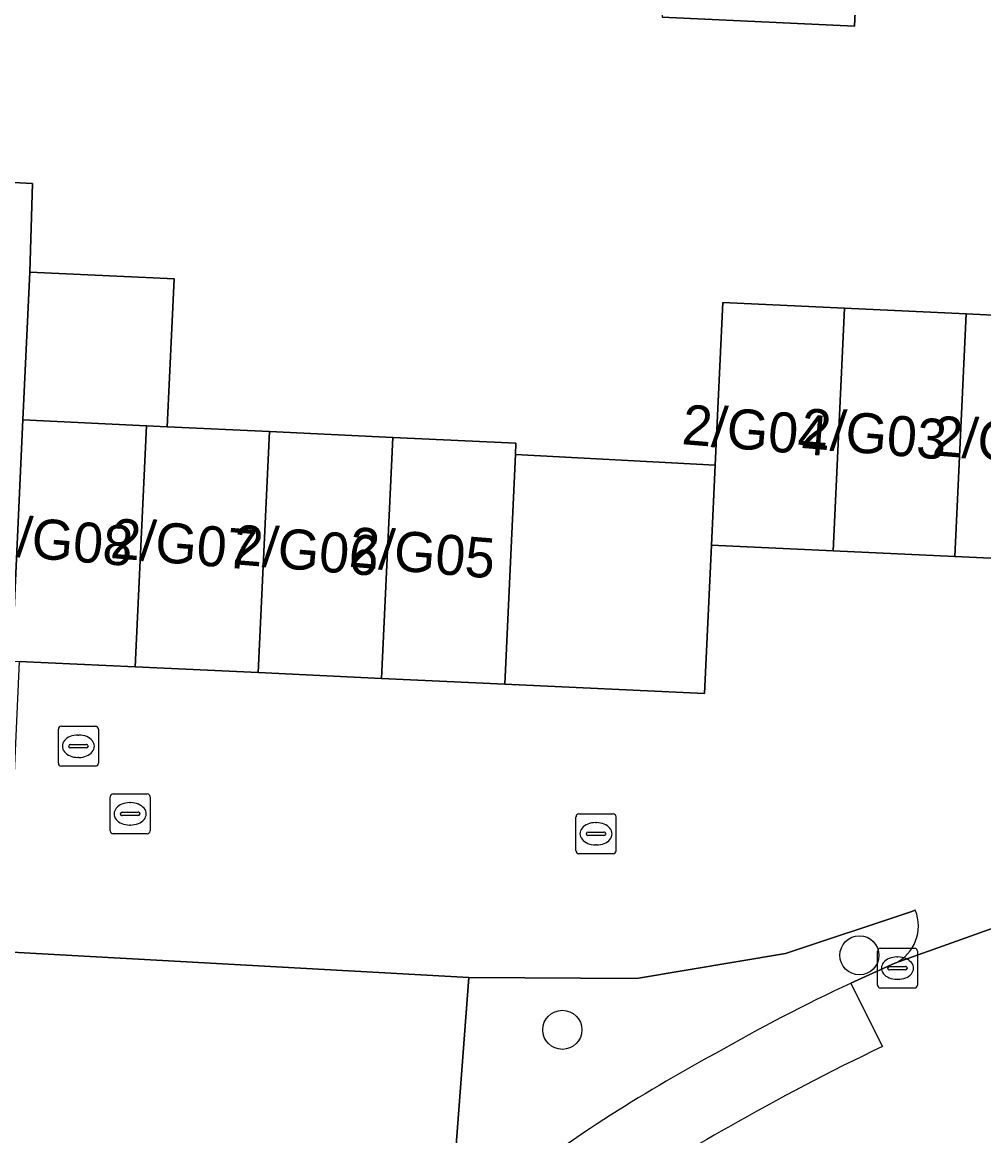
# Model space of a CAD drawing. Extents: x 162989 to 165008, y 383432 to 384338.
# Drawn here: x 164754.48 to 164778.55, y 383900.88 to 383928.74 of the extents above; entities that cross this region are included whole.
import ezdxf

# ---------------------------------------------------------------- set-up
doc = ezdxf.new("R2010")
doc.units = 0
for name, color, linetype in [('IMGEO_Boom', 7, 'Continuous'), ('IMGEO_Erf', 7, 'Continuous'), ('IMGEO_Kolk', 7, 'Continuous'), ('IMGEO_Pand', 7, 'Continuous'), ('IMGEO_Pand_nummerreeks', 7, 'Continuous'), ('IMGEO_Parkeervlak_open', 7, 'Continuous'), ('IMGEO_Rijbaan_lokaal_open', 7, 'Continuous'), ('IMGEO_Rioolput', 7, 'Continuous'), ('IMGEO_Voetpad_open', 7, 'Continuous')]:
    doc.layers.add(name, color=color, linetype=linetype)

msp = doc.modelspace()

# ---------------------------------------------------------------- linework, layer by layer
at = {"layer": 'IMGEO_Boom'}
for centre in [(164775.439, 383905.396), (164768.003, 383903.532)]:
    msp.add_circle(centre, 0.489, dxfattribs=at)
at = {"layer": 'IMGEO_Erf'}
for points in [[(164775.448, 383931.453), (164775.316, 383928.637), (164770.504, 383928.862)], [(164752.194, 383924.837), (164754.742, 383924.699), (164754.672, 383922.484), (164757.764, 383922.339), (164758.283, 383922.315), (164758.111, 383918.616), (164760.675, 383918.496), (164763.759, 383918.352), (164766.843, 383918.208), (164766.83, 383917.92), (164771.828, 383917.658), (164772.018, 383921.724), (164775.066, 383921.582), (164778.114, 383921.439), (164781.161, 383921.296)]]:
    msp.add_lwpolyline(points, dxfattribs=at)
at = {"layer": 'IMGEO_Kolk'}
for p, q in [((164756.685, 383908.509), (164756.685, 383909.361)), ((164756.76, 383909.435), (164757.612, 383909.435)), ((164757.686, 383909.361), (164757.686, 383908.509)), ((164757.173, 383909.215), (164757.198, 383909.215)), ((164756.944, 383908.929), (164756.944, 383908.941)), ((164757.382, 383908.892), (164756.984, 383908.892)), ((164756.987, 383908.978), (164757.385, 383908.978)), ((164757.428, 383908.941), (164757.428, 383908.929)), ((164768.345, 383908.01), (164768.345, 383908.862)), ((164768.42, 383908.936), (164769.272, 383908.936)), ((164769.346, 383908.862), (164769.346, 383908.01)), ((164757.196, 383908.655), (164757.171, 383908.655)), ((164768.833, 383908.716), (164768.858, 383908.716)), ((164757.612, 383908.435), (164756.76, 383908.435)), ((164768.604, 383908.43), (164768.604, 383908.442)), ((164769.042, 383908.393), (164768.644, 383908.393)), ((164768.647, 383908.479), (164769.045, 383908.479)), ((164769.088, 383908.442), (164769.088, 383908.43)), ((164769.272, 383907.936), (164768.42, 383907.936)), ((164768.856, 383908.156), (164768.831, 383908.156)), ((164775.891, 383904.649), (164775.891, 383905.501)), ((164775.966, 383905.575), (164776.818, 383905.575)), ((164776.892, 383905.501), (164776.892, 383904.649)), ((164776.379, 383905.355), (164776.404, 383905.355)), ((164776.15, 383905.069), (164776.15, 383905.081)), ((164776.588, 383905.032), (164776.19, 383905.032)), ((164776.193, 383905.118), (164776.591, 383905.118)), ((164776.634, 383905.081), (164776.634, 383905.069)), ((164776.402, 383904.795), (164776.377, 383904.795)), ((164776.818, 383904.575), (164775.966, 383904.575))]:
    msp.add_line(p, q, dxfattribs=at)
for points in [[(164756.685, 383908.509), (164756.685, 383909.361)], [(164756.76, 383909.435), (164757.612, 383909.435)], [(164757.686, 383909.361), (164757.686, 383908.509)], [(164768.345, 383908.01), (164768.345, 383908.862)], [(164768.42, 383908.936), (164769.272, 383908.936)], [(164769.346, 383908.862), (164769.346, 383908.01)], [(164757.612, 383908.435), (164756.76, 383908.435)], [(164769.272, 383907.936), (164768.42, 383907.936)], [(164775.891, 383904.649), (164775.891, 383905.501)], [(164775.966, 383905.575), (164776.818, 383905.575)], [(164776.892, 383905.501), (164776.892, 383904.649)], [(164776.818, 383904.575), (164775.966, 383904.575)]]:
    msp.add_lwpolyline(points, dxfattribs=at)
for centre, radius, start, end in [((164756.762, 383909.359), 0.0765, 91.552, 178.448), ((164756.762, 383909.359), 0.0765, 91.552, 178.448), ((164757.61, 383909.359), 0.0765, 1.552, 88.448), ((164757.61, 383909.359), 0.0765, 1.552, 88.448), ((164756.984, 383908.938), 0.0403, 85.8775, 175.7526), ((164756.981, 383908.928), 0.0366, 178.938, 274.7102), ((164757.385, 383908.935), 0.043, 264.8664, 352.4533), ((164757.389, 383908.94), 0.0386, 1.7309, 96.639), ((164768.422, 383908.86), 0.0765, 91.552, 178.448), ((164768.422, 383908.86), 0.0765, 91.552, 178.448), ((164769.27, 383908.86), 0.0765, 1.552, 88.448), ((164769.27, 383908.86), 0.0765, 1.552, 88.448), ((164756.762, 383908.511), 0.0765, 181.552, 268.448), ((164756.762, 383908.511), 0.0765, 181.552, 268.448), ((164757.61, 383908.511), 0.0765, 271.552, 358.448), ((164757.61, 383908.511), 0.0765, 271.552, 358.448), ((164768.644, 383908.439), 0.0403, 85.8775, 175.7526), ((164768.641, 383908.429), 0.0366, 178.938, 274.7102), ((164769.045, 383908.436), 0.043, 264.8664, 352.4533), ((164769.049, 383908.441), 0.0386, 1.7309, 96.639), ((164768.422, 383908.012), 0.0765, 181.552, 268.448), ((164768.422, 383908.012), 0.0765, 181.552, 268.448), ((164769.27, 383908.012), 0.0765, 271.552, 358.448), ((164769.27, 383908.012), 0.0765, 271.552, 358.448), ((164775.968, 383905.499), 0.0765, 91.552, 178.448), ((164775.968, 383905.499), 0.0765, 91.552, 178.448), ((164776.816, 383905.499), 0.0765, 1.552, 88.448), ((164776.816, 383905.499), 0.0765, 1.552, 88.448), ((164776.19, 383905.078), 0.0403, 85.8775, 175.7526), ((164776.187, 383905.068), 0.0366, 178.938, 274.7102), ((164776.591, 383905.075), 0.043, 264.8664, 352.4533), ((164776.595, 383905.08), 0.0386, 1.7309, 96.639), ((164775.968, 383904.651), 0.0765, 181.552, 268.448), ((164775.968, 383904.651), 0.0765, 181.552, 268.448), ((164776.816, 383904.651), 0.0765, 271.552, 358.448), ((164776.816, 383904.651), 0.0765, 271.552, 358.448)]:
    msp.add_arc(centre, radius, start, end, dxfattribs=at)
for centre, major_axis, ratio, start_param, end_param in [((164757.172, 383908.935), (-0.387, 0.002), 0.722429, 4.712389, 7.853982), ((164757.197, 383908.935), (-0.39, 0.002), 0.717154, 1.570796, 4.712389), ((164768.832, 383908.436), (-0.387, 0.002), 0.722429, 4.712389, 7.853982), ((164768.857, 383908.436), (-0.39, 0.002), 0.717154, 1.570796, 4.712389), ((164776.378, 383905.075), (-0.387, 0.002), 0.722429, 4.712389, 7.853982), ((164776.403, 383905.075), (-0.39, 0.002), 0.717154, 1.570796, 4.712389)]:
    msp.add_ellipse(centre, major_axis=major_axis, ratio=ratio, start_param=start_param, end_param=end_param, dxfattribs=at)
at = {"layer": 'IMGEO_Pand'}
for points in [[(164770.504, 383928.862), (164775.316, 383928.637), (164775.448, 383931.453), (164777.427, 383931.361), (164777.761, 383938.333), (164775.507, 383938.438), (164775.66, 383941.716), (164776.668, 383941.669), (164776.846, 383945.49), (164773.413, 383945.65), (164773.082, 383938.561), (164770.968, 383938.659)], [(164757.591, 383918.641), (164758.111, 383918.616), (164758.283, 383922.315), (164757.764, 383922.339), (164754.672, 383922.484), (164754.503, 383918.789)], [(164774.782, 383915.512), (164775.066, 383921.582), (164772.018, 383921.724), (164771.828, 383917.658), (164771.734, 383915.654)], [(164777.83, 383915.369), (164778.114, 383921.439), (164775.066, 383921.582), (164774.782, 383915.512)], [(164777.83, 383915.369), (164780.877, 383915.227), (164781.161, 383921.296), (164778.114, 383921.439)], [(164757.591, 383918.641), (164754.503, 383918.789), (164754.226, 383912.755), (164754.41, 383912.746), (164757.31, 383912.611)], [(164757.591, 383918.641), (164757.31, 383912.611), (164760.393, 383912.467), (164760.675, 383918.496), (164758.111, 383918.616)], [(164763.477, 383912.323), (164763.759, 383918.352), (164760.675, 383918.496), (164760.393, 383912.467)], [(164763.477, 383912.323), (164766.561, 383912.179), (164766.83, 383917.92), (164766.843, 383918.208), (164763.759, 383918.352)]]:
    msp.add_lwpolyline(points, close=True, dxfattribs=at)
at = {"layer": 'IMGEO_Parkeervlak_open'}
for points in [[(164771.734, 383915.654), (164771.828, 383917.658), (164766.83, 383917.92), (164766.561, 383912.179), (164771.56, 383911.946)], [(164765.659, 383904.845), (164754.078, 383905.487), (164753.859, 383900.7), (164760.934, 383900.313), (164765.302, 383900.1)]]:
    msp.add_lwpolyline(points, close=True, dxfattribs=at)
msp.add_lwpolyline([(164776.013, 383903.114), (164775.228, 383904.701)], dxfattribs=at)
for centre, radius, start, end in [((164794.561, 383863.319), 45.675, 115.0407, 119.8336), ((164791.062, 383867.248), 40.541, 118.3061, 127.493), ((164800, 383852.689), 55.839, 115.4406, 119.9047), ((164789.441, 383869.592), 35.93, 118.7463, 129.2476)]:
    msp.add_arc(centre, radius, start, end, dxfattribs=at)
at = {"layer": 'IMGEO_Rijbaan_lokaal_open'}
for points in [[(164783.227, 383915.117), (164780.877, 383915.227), (164777.83, 383915.369), (164774.782, 383915.512), (164771.734, 383915.654), (164771.56, 383911.946), (164766.561, 383912.179), (164763.477, 383912.323), (164760.393, 383912.467), (164757.31, 383912.611), (164754.41, 383912.746), (164754.078, 383905.487), (164765.659, 383904.845), (164769.859, 383904.814), (164773.588, 383905.439), (164776.727, 383906.486), (164776.838, 383906.523)], [(164801.678, 383908.307), (164802.201, 383906.565), (164807.466, 383908.258), (164808.426, 383908.577), (164806.186, 383915.265), (164801.564, 383913.736), (164790.563, 383910.12), (164784.163, 383907.994), (164776.324, 383905.196), (164775.228, 383904.701), (164776.013, 383903.114)], [(164776.324, 383905.196), (164784.163, 383907.994)]]:
    msp.add_lwpolyline(points, dxfattribs=at)
for centre, radius, start, end in [((164775.883, 383906.13), 1.033, 295.2731, 22.3801), ((164800, 383852.689), 55.839, 115.4406, 119.9047), ((164789.441, 383869.592), 35.93, 118.7463, 129.2476)]:
    msp.add_arc(centre, radius, start, end, dxfattribs=at)
at = {"layer": 'IMGEO_Rioolput'}
for p, q in [((164755.389, 383910.2), (164755.389, 383911.052)), ((164755.464, 383911.126), (164756.316, 383911.126)), ((164756.39, 383911.052), (164756.39, 383910.2)), ((164755.877, 383910.906), (164755.902, 383910.906)), ((164755.648, 383910.62), (164755.648, 383910.632)), ((164756.086, 383910.583), (164755.688, 383910.583)), ((164755.691, 383910.669), (164756.089, 383910.669)), ((164756.132, 383910.632), (164756.132, 383910.62)), ((164755.9, 383910.346), (164755.875, 383910.346)), ((164756.316, 383910.126), (164755.464, 383910.126))]:
    msp.add_line(p, q, dxfattribs=at)
for points in [[(164755.389, 383910.2), (164755.389, 383911.052)], [(164755.464, 383911.126), (164756.316, 383911.126)], [(164756.39, 383911.052), (164756.39, 383910.2)], [(164756.316, 383910.126), (164755.464, 383910.126)]]:
    msp.add_lwpolyline(points, dxfattribs=at)
for centre, radius, start, end in [((164755.466, 383911.05), 0.0765, 91.552, 178.448), ((164755.466, 383911.05), 0.0765, 91.552, 178.448), ((164756.314, 383911.05), 0.0765, 1.552, 88.448), ((164756.314, 383911.05), 0.0765, 1.552, 88.448), ((164755.688, 383910.629), 0.0403, 85.8775, 175.7526), ((164755.685, 383910.619), 0.0366, 178.938, 274.7102), ((164756.089, 383910.626), 0.043, 264.8664, 352.4533), ((164756.093, 383910.631), 0.0386, 1.7309, 96.639), ((164755.466, 383910.202), 0.0765, 181.552, 268.448), ((164755.466, 383910.202), 0.0765, 181.552, 268.448), ((164756.314, 383910.202), 0.0765, 271.552, 358.448), ((164756.314, 383910.202), 0.0765, 271.552, 358.448)]:
    msp.add_arc(centre, radius, start, end, dxfattribs=at)
for centre, major_axis, ratio, start_param, end_param in [((164755.876, 383910.626), (-0.387, 0.002), 0.722429, 4.712389, 7.853982), ((164755.901, 383910.626), (-0.39, 0.002), 0.717154, 1.570796, 4.712389)]:
    msp.add_ellipse(centre, major_axis=major_axis, ratio=ratio, start_param=start_param, end_param=end_param, dxfattribs=at)
at = {"layer": 'IMGEO_Voetpad_open'}
for points in [[(164754.226, 383912.755), (164754.503, 383918.789), (164754.672, 383922.484), (164754.742, 383924.699), (164752.194, 383924.837)], [(164776.838, 383906.523), (164776.727, 383906.486), (164773.588, 383905.439), (164769.859, 383904.814), (164765.659, 383904.845), (164765.302, 383900.1), (164760.934, 383900.313), (164760.755, 383896.147), (164758.36, 383894.067), (164755.089, 383894.207), (164755.035, 383891.981), (164754.735, 383892.005), (164751.808, 383892.189)], [(164775.228, 383904.701), (164776.324, 383905.196)]]:
    msp.add_lwpolyline(points, dxfattribs=at)
for centre, radius, start, end in [((164775.883, 383906.13), 1.033, 295.2731, 22.3801), ((164794.561, 383863.319), 45.675, 115.0407, 119.8336), ((164791.062, 383867.248), 40.541, 118.3061, 127.493)]:
    msp.add_arc(centre, radius, start, end, dxfattribs=at)

# ---------------------------------------------------------------- texts
at = {"layer": 'IMGEO_Pand_nummerreeks'}
for s, p in [('2/G04', (164770.974, 383918.185)), ('2/G03', (164773.946, 383918.092)), ('2/G02', (164777.246, 383917.907)), ('2/G08', (164753.577, 383915.429)), ('2/G07', (164756.67, 383915.337)), ('2/G06', (164759.735, 383915.182)), ('2/G05', (164762.645, 383915.12))]:
    msp.add_text(s, height=1, rotation=355.2833, dxfattribs=at).set_placement(p)

doc.saveas('drawing.dxf')
